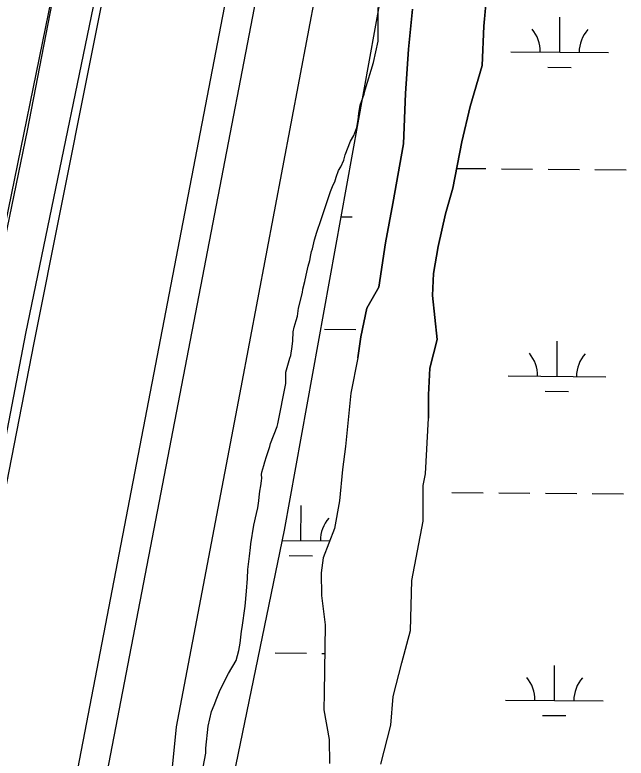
# Model space of a CAD drawing. Extents: x 3271442 to 3309282, y 752266 to 777610.
# Drawn here: x 3284921 to 3285548, y 764422 to 765185 of the extents above; entities that cross this region are included whole.
import ezdxf

# ---------------------------------------------------------------- set-up
doc = ezdxf.new("R2010")
doc.units = 0
for name, color, linetype in [('V-LEVE-TOET', 7, 'Continuous'), ('V-ROAD-CNTR', 7, 'Continuous'), ('V-SITE-VEGE', 7, 'Continuous'), ('V-SURV-LINE', 7, 'Continuous'), ('V-TOPO-SHOR', 7, 'Continuous'), ('V-WETL-SWMP', 7, 'Continuous')]:
    doc.layers.add(name, color=color, linetype=linetype)

msp = doc.modelspace()

# ---------------------------------------------------------------- linework, layer by layer
at = {"layer": 'V-LEVE-TOET'}
for points in [[(3285019.09, 764089.2), (3285037.39, 764155.62), (3285068.71, 764258.37), (3285075.53, 764305.37), (3285079.04, 764349.08), (3285080.71, 764395.74), (3285086.48, 764454.14), (3285153.07, 764802.55), (3285264.01, 765389.72), (3285354.06, 765870.71), (3285365.17, 765947.95), (3285375.61, 765997.92), (3285389.94, 766029.69), (3285399.71, 766055.22), (3285444.98, 766148.24)], [(3285189.68, 766115.75), (3285173.53, 766055.58), (3285161.93, 765999.93), (3285147.92, 765907.92), (3285052.12, 765409.34), (3284940.15, 764848.32), (3284899.16, 764639.42), (3284846.1, 764357.83), (3284782.61, 764043.94), (3284690.68, 763617.01), (3284609.24, 763234.12), (3284588.58, 762876.65), (3284537.82, 762620.19), (3284488.8, 762401.03), (3284437.16, 762116.9), (3284382.16, 761838.23), (3284344.48, 761627.44)]]:
    msp.add_lwpolyline(points, dxfattribs=at)
at = {"layer": 'V-ROAD-CNTR'}
msp.add_lwpolyline([(3285139.82, 766109.18), (3285067.97, 765747.15), (3284977.91, 765296.02), (3284933.49, 765066.38), (3284859.65, 764711.2), (3284823.1, 764490.28), (3284745.3, 764120.88), (3284723.54, 764003.36), (3284666.81, 763732.86), (3284607.39, 763402.35), (3284545.65, 763112.03), (3284510.25, 762930.87), (3284464.65, 762686.75), (3284392.44, 762318.94), (3284315.33, 761934.32)], dxfattribs=at)
at = {"layer": 'V-SITE-VEGE'}
for p, q in [((3285401.98, 765173.3), (3285406.14, 765219.31)), ((3285293.35, 765157.97), (3285293.48, 765192.56)), ((3285328.74, 765190.64), (3285324.59, 765149.74)), ((3285400.11, 765132.95), (3285401.98, 765173.3)), ((3285288.87, 765136.07), (3285293.35, 765157.97)), ((3285324.59, 765149.74), (3285321.56, 765104.29)), ((3285279.99, 765107.85), (3285288.87, 765136.07)), ((3285388, 765090.95), (3285400.11, 765132.95)), ((3285275.05, 765092.28), (3285279, 765103.47)), ((3285279, 765103.47), (3285279.99, 765107.85)), ((3285321.56, 765104.29), (3285319.65, 765052.58)), ((3285273.56, 765084), (3285275.05, 765092.28)), ((3285379.33, 765054.61), (3285388, 765090.95)), ((3285273.04, 765077.18), (3285273.56, 765084)), ((3285271.55, 765069.39), (3285273.04, 765077.18)), ((3285268.59, 765061.12), (3285271.55, 765069.39)), ((3285265.16, 765055.29), (3285268.59, 765061.12)), ((3285259.74, 765041.19), (3285265.16, 765055.29)), ((3285319.65, 765052.58), (3285308.6, 764991.25)), ((3285370.04, 765006.92), (3285379.33, 765054.61)), ((3285258.26, 765035.83), (3285259.74, 765041.19)), ((3285255.31, 765029.03), (3285258.26, 765035.83)), ((3285250.39, 765018.33), (3285252.85, 765025.14)), ((3285252.85, 765025.14), (3285255.31, 765029.03)), ((3285248.91, 765013.46), (3285250.39, 765018.33)), ((3285244.49, 765003.74), (3285247.44, 765010.55)), ((3285247.44, 765010.55), (3285248.91, 765013.46)), ((3285235.11, 764975.03), (3285244.49, 765003.74)), ((3285362.55, 764980.81), (3285370.04, 765006.92)), ((3285308.6, 764991.25), (3285301.05, 764950.93)), ((3285355.02, 764947.31), (3285362.55, 764980.81)), ((3285230.68, 764961.9), (3285235.11, 764975.03)), ((3285228.21, 764954.11), (3285230.68, 764961.9)), ((3285226.22, 764944.86), (3285228.21, 764954.11)), ((3285301.05, 764950.93), (3285294.05, 764905.5)), ((3285224.25, 764938.54), (3285225.23, 764941.94)), ((3285225.23, 764941.94), (3285226.22, 764944.86)), ((3285350.36, 764919.48), (3285355.02, 764947.31)), ((3285223.25, 764932.7), (3285224.25, 764938.54)), ((3285219.78, 764917.61), (3285221.76, 764926.86)), ((3285221.76, 764926.86), (3285223.25, 764932.7)), ((3285349.13, 764896.75), (3285350.36, 764919.48)), ((3285216.31, 764903.49), (3285218.29, 764911.28)), ((3285218.29, 764911.28), (3285219.78, 764917.61)), ((3285215.81, 764900.09), (3285216.31, 764903.49)), ((3285294.05, 764905.5), (3285282.02, 764883.95)), ((3285211.85, 764884.03), (3285215.81, 764900.09)), ((3285354.06, 764851.84), (3285349.13, 764896.75)), ((3285210.84, 764875.75), (3285211.85, 764884.03)), ((3285282.02, 764883.95), (3285275.65, 764854.43)), ((3285209.36, 764871.37), (3285210.84, 764875.75)), ((3285207.38, 764864.56), (3285209.36, 764871.37)), ((3285205.86, 764850.44), (3285206.39, 764859.69)), ((3285206.39, 764859.69), (3285207.38, 764864.56)), ((3285205.35, 764844.59), (3285205.86, 764850.44)), ((3285275.65, 764854.43), (3285272.72, 764832.84)), ((3285346.56, 764822.31), (3285354.06, 764851.84)), ((3285203.85, 764835.35), (3285205.35, 764844.59)), ((3285202.87, 764832.42), (3285203.85, 764835.35)), ((3285198.91, 764818.31), (3285202.87, 764832.42)), ((3285272.72, 764832.84), (3285265.58, 764796.5)), ((3285345.31, 764795.04), (3285346.56, 764822.31)), ((3285198.86, 764806.62), (3285198.91, 764818.31)), ((3285190.59, 764765.13), (3285198.86, 764806.62)), ((3285265.58, 764796.5), (3285259.82, 764741.77)), ((3285345.21, 764771.17), (3285345.31, 764795.04)), ((3285342.01, 764713.85), (3285345.21, 764771.17)), ((3285183.16, 764744.96), (3285189.85, 764762.57)), ((3285189.85, 764762.57), (3285190.59, 764765.13)), ((3285182.41, 764742.02), (3285183.16, 764744.96)), ((3285179.05, 764731.75), (3285180.18, 764735.79)), ((3285180.18, 764735.79), (3285182.41, 764742.02)), ((3285259.82, 764741.77), (3285256.78, 764718.27)), ((3285177.19, 764726.24), (3285179.05, 764731.75)), ((3285174.21, 764715.6), (3285176.07, 764722.58)), ((3285176.07, 764722.58), (3285177.19, 764726.24)), ((3285173.83, 764713.03), (3285174.21, 764715.6)), ((3285174.18, 764709.36), (3285173.83, 764713.03)), ((3285256.78, 764718.27), (3285253.7, 764686.32)), ((3285339.75, 764701.73), (3285342.01, 764713.85)), ((3285173.04, 764701.65), (3285173.8, 764706.79)), ((3285173.8, 764706.79), (3285174.18, 764709.36)), ((3285171.91, 764696.14), (3285173.04, 764701.65)), ((3285339.59, 764665.36), (3285339.75, 764701.73)), ((3285171.14, 764686.22), (3285171.52, 764689.89)), ((3285171.52, 764689.89), (3285171.91, 764696.14)), ((3285170, 764678.88), (3285171.14, 764686.22)), ((3285253.7, 764686.32), (3285248.79, 764657.68)), ((3285168.5, 764673), (3285170, 764678.88)), ((3285165.88, 764661.26), (3285168.5, 764673)), ((3285162.85, 764642.16), (3285165.88, 764661.26)), ((3285327.92, 764604.41), (3285339.59, 764665.36)), ((3285248.79, 764657.68), (3285236.9, 764627.6)), ((3285161.33, 764629.31), (3285162.47, 764638.12)), ((3285162.47, 764638.12), (3285162.85, 764642.16)), ((3285159.8, 764615.72), (3285161.33, 764629.31)), ((3285236.9, 764627.6), (3285234.99, 764612.17)), ((3285159.39, 764606.54), (3285159.8, 764615.72)), ((3285158.23, 764593.31), (3285159.39, 764606.54)), ((3285234.99, 764612.17), (3285235.26, 764589.02)), ((3285326.59, 764552.98), (3285327.92, 764604.41)), ((3285157.06, 764577.89), (3285158.23, 764593.31)), ((3285235.26, 764589.02), (3285239.17, 764558.88)), ((3285154.02, 764556.22), (3285157.06, 764577.89)), ((3285151.75, 764540.06), (3285153.27, 764552.55)), ((3285153.27, 764552.55), (3285154.02, 764556.22)), ((3285239.17, 764558.88), (3285238.12, 764488.7)), ((3285317.63, 764519.94), (3285326.59, 764552.98)), ((3285150.61, 764532.72), (3285151.75, 764540.06)), ((3285147.62, 764522.44), (3285150.61, 764532.72)), ((3285139.85, 764508.88), (3285147.62, 764522.44)), ((3285309.02, 764485.45), (3285317.63, 764519.94)), ((3285131.32, 764492.02), (3285139.85, 764508.88)), ((3285127.98, 764483.58), (3285131.32, 764492.02)), ((3285125.38, 764476.61), (3285127.98, 764483.58)), ((3285238.12, 764488.7), (3285237.68, 764471.8)), ((3285306.32, 764456.06), (3285309.02, 764485.45)), ((3285122.41, 764470.01), (3285125.38, 764476.61)), ((3285119.03, 764454.96), (3285122.41, 764470.01)), ((3285237.68, 764471.8), (3285243.05, 764441.28)), ((3285116.73, 764432.19), (3285119.03, 764454.96)), ((3285296.22, 764416.05), (3285306.32, 764456.06)), ((3285243.05, 764441.28), (3285243.68, 764416.66)), ((3285116.7, 764427.04), (3285116.73, 764432.19)), ((3285114.07, 764412.72), (3285116.7, 764427.04))]:
    msp.add_line(p, q, dxfattribs=at)
at = {"layer": 'V-SURV-LINE'}
for points in [[(3284930.71, 764126.52), (3285305.76, 766075.63)], [(3285335.22, 766069.95), (3284960.17, 764120.85)]]:
    msp.add_lwpolyline(points, dxfattribs=at)
at = {"layer": 'V-TOPO-SHOR'}
msp.add_line((3285002.94, 765420.68), (3284910.65, 764970.25), dxfattribs=at)
for points in [[(3284706.85, 763751.25), (3284765.86, 764026.18), (3284777.04, 764038.54), (3284790.1, 764111.78), (3284798.74, 764153.23), (3284808.86, 764205.74), (3284806.2, 764218.22), (3284807.79, 764243.12), (3284816.37, 764277.65), (3284859.7, 764497.35), (3284898.63, 764686.63), (3284931.87, 764857.98), (3285024.11, 765302.86), (3285113.61, 765750.54), (3285146.86, 765923.27), (3285175.56, 766046.21), (3285165.88, 766047.67)], [(3285406.14, 765219.31), (3285401.98, 765173.3), (3285400.11, 765132.95), (3285388, 765090.95), (3285379.33, 765054.61), (3285370.04, 765006.92), (3285362.55, 764980.81), (3285355.02, 764947.31), (3285350.36, 764919.48), (3285349.13, 764896.75), (3285354.06, 764851.83), (3285346.56, 764822.31), (3285345.31, 764795.04), (3285345.21, 764771.17)], [(3285272.72, 764832.84), (3285275.65, 764854.43), (3285282.02, 764883.95), (3285294.04, 764905.5), (3285301.05, 764950.93), (3285308.6, 764991.25), (3285319.65, 765052.58), (3285321.56, 765104.29), (3285324.59, 765149.74), (3285328.74, 765190.64)], [(3285272.72, 764832.84), (3285265.58, 764796.5), (3285259.82, 764741.77), (3285256.78, 764718.27), (3285253.7, 764686.32), (3285248.79, 764657.68), (3285236.9, 764627.6), (3285234.99, 764612.17), (3285235.26, 764589.02), (3285239.17, 764558.88), (3285238.12, 764488.7), (3285237.68, 764471.8), (3285243.05, 764441.28), (3285243.68, 764416.66)], [(3285296.22, 764416.05), (3285306.32, 764456.06), (3285309.02, 764485.45), (3285317.63, 764519.94), (3285326.59, 764552.98), (3285327.92, 764604.41), (3285339.59, 764665.36), (3285339.75, 764701.73), (3285342.01, 764713.85), (3285345.21, 764771.17)]]:
    msp.add_lwpolyline(points, dxfattribs=at)
at = {"layer": 'V-WETL-SWMP'}
for p, q in [((3285197.37, 764656.22), (3285396.15, 765755.22)), ((3285401.98, 765173.3), (3285406.14, 765219.31)), ((3285328.74, 765190.65), (3285324.59, 765149.74)), ((3285479.77, 765146.55), (3285480.07, 765182.55)), ((3285400.11, 765132.96), (3285401.98, 765173.3)), ((3285324.59, 765149.74), (3285321.57, 765104.29)), ((3285429.77, 765146.97), (3285529.77, 765146.14)), ((3285388, 765090.95), (3285400.11, 765132.96)), ((3285467.64, 765131.22), (3285491.64, 765131.02)), ((3285321.57, 765104.29), (3285319.65, 765052.59)), ((3285379.33, 765054.62), (3285388, 765090.95)), ((3285319.65, 765052.59), (3285308.6, 764991.25)), ((3285370.04, 765006.92), (3285379.33, 765054.62)), ((3285374.02, 765027.35), (3285403.94, 765027.1)), ((3285419.94, 765026.97), (3285451.94, 765026.71)), ((3285467.94, 765026.58), (3285499.94, 765026.31)), ((3285515.94, 765026.18), (3285547.93, 765025.92)), ((3285362.55, 764980.8), (3285370.04, 765006.92)), ((3285308.6, 764991.25), (3285301.05, 764950.94)), ((3285355.02, 764947.31), (3285362.55, 764980.8)), ((3285255.49, 764977.58), (3285266.93, 764977.49)), ((3285301.05, 764950.94), (3285294.04, 764905.5)), ((3285350.36, 764919.48), (3285355.02, 764947.31)), ((3285349.13, 764896.75), (3285350.36, 764919.48)), ((3285294.04, 764905.5), (3285282.02, 764883.95)), ((3285354.07, 764851.83), (3285349.13, 764896.75)), ((3285282.02, 764883.95), (3285275.65, 764854.43)), ((3285238.58, 764862.29), (3285270.58, 764862.02)), ((3285275.65, 764854.43), (3285272.72, 764832.84)), ((3285346.56, 764822.31), (3285354.07, 764851.83)), ((3285477.03, 764813.89), (3285477.33, 764849.89)), ((3285272.72, 764832.84), (3285265.58, 764796.5)), ((3285345.31, 764795.04), (3285346.56, 764822.31)), ((3285427.03, 764814.3), (3285527.03, 764813.48)), ((3285265.58, 764796.5), (3285259.82, 764741.77)), ((3285464.9, 764798.56), (3285488.9, 764798.36)), ((3285345.21, 764771.17), (3285345.31, 764795.04)), ((3285342.01, 764713.85), (3285345.21, 764771.17)), ((3285259.82, 764741.77), (3285256.78, 764718.27)), ((3285256.78, 764718.27), (3285253.7, 764686.32)), ((3285339.75, 764701.73), (3285342.01, 764713.85)), ((3285339.59, 764665.36), (3285339.75, 764701.73)), ((3285369.2, 764694.7), (3285401.2, 764694.44)), ((3285417.2, 764694.31), (3285449.2, 764694.04)), ((3285465.2, 764693.91), (3285497.2, 764693.65)), ((3285513.2, 764693.52), (3285545.19, 764693.25)), ((3285253.7, 764686.32), (3285248.79, 764657.68)), ((3285214.2, 764645.24), (3285214.49, 764681.23)), ((3285327.92, 764604.41), (3285339.59, 764665.36)), ((3284951.25, 763462.47), (3285197.37, 764656.22)), ((3285248.79, 764657.68), (3285236.9, 764627.6)), ((3285195.13, 764645.39), (3285243.78, 764644.99)), ((3285202.07, 764629.9), (3285226.07, 764629.71)), ((3285236.9, 764627.6), (3285234.99, 764612.18)), ((3285234.99, 764612.18), (3285235.26, 764589.03)), ((3285326.59, 764552.98), (3285327.92, 764604.41)), ((3285235.26, 764589.03), (3285239.17, 764558.88)), ((3285239.17, 764558.88), (3285238.12, 764488.7)), ((3285317.63, 764519.95), (3285326.59, 764552.98)), ((3285171.38, 764530.15), (3285171.84, 764530.15)), ((3285187.84, 764530.02), (3285219.84, 764529.75)), ((3285235.84, 764529.62), (3285238.73, 764529.6)), ((3285309.02, 764485.44), (3285317.63, 764519.95)), ((3285474.29, 764481.23), (3285474.59, 764517.22)), ((3285238.12, 764488.7), (3285237.68, 764471.8)), ((3285306.32, 764456.06), (3285309.02, 764485.44)), ((3285424.29, 764481.64), (3285524.29, 764480.81)), ((3285237.68, 764471.8), (3285243.05, 764441.28)), ((3285462.16, 764465.89), (3285486.16, 764465.7)), ((3285296.22, 764416.05), (3285306.32, 764456.06)), ((3285243.05, 764441.28), (3285243.68, 764416.66))]:
    msp.add_line(p, q, dxfattribs=at)
for centre, start, end in [((3285424.53, 765147.48), 358.75626, 40.29991), ((3285535.01, 765146.57), 138.75625, 180.29991), ((3285421.79, 764814.82), 358.75626, 40.29991), ((3285532.27, 764813.91), 138.75625, 180.29991), ((3285269.44, 764645.26), 138.75625, 180.29991), ((3285419.05, 764482.16), 358.75626, 40.29991), ((3285529.53, 764481.25), 138.75625, 180.29991)]:
    msp.add_arc(centre, 35.25, start, end, dxfattribs=at)

doc.saveas('drawing.dxf')
